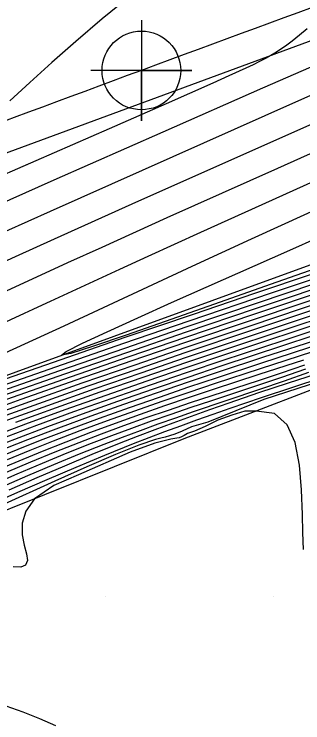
# Model space of a CAD drawing. Extents: x 2602990 to 2605851, y 618069 to 619180.
# Drawn here: x 2603444.59 to 2603461.77, y 618412.48 to 618454.68 of the extents above; entities that cross this region are included whole.
import ezdxf

# ---------------------------------------------------------------- set-up
doc = ezdxf.new("R2010")
doc.units = 0
for name, color, linetype in [('DTM Contours Major', 7, 'Continuous'), ('DTM Contours Minor', 7, 'Continuous'), ('Exist DTM Breakline', 7, 'Continuous'), ('Exist DTM Crownline', 7, 'Continuous'), ('Exist DTM Drainline', 7, 'Continuous'), ('Exist DTM QL2 LIDAR Elevation Point', 7, 'Continuous'), ('Exist Roads EOP', 7, 'Continuous'), ('Exist Roads EOP Cogo Point CELL', 7, 'Continuous'), ('PH Exist DTM Breakline', 7, 'Continuous')]:
    doc.layers.add(name, color=color, linetype=linetype)

# ---------------------------------------------------------------- blocks, each defined once
blk = doc.blocks.new('EXIST ROADS EOP COGO POINT')
at = {"layer": 'Exist Roads EOP Cogo Point CELL'}
blk.add_lwpolyline([(0, 0.06), (0, -0.06), (0, 0), (0.06, 0), (-0.06, 0)], dxfattribs=at)
blk.add_circle((0, 0), 0.04688, dxfattribs=at)

msp = doc.modelspace()

# ---------------------------------------------------------------- linework, layer by layer
at = {"layer": 'DTM Contours Major'}
for points in [[(2603462.034, 618453.813), (2603461.574, 618453.427), (2603461.138, 618453.078), (2603460.735, 618452.778), (2603460.531, 618452.635), (2603460.321, 618452.497), (2603460.105, 618452.361), (2603459.878, 618452.226), (2603459.552, 618452.044), (2603459.198, 618451.859), (2603458.81, 618451.665), (2603458.38, 618451.461), (2603457.375, 618451), (2603456.424, 618450.574), (2603453.634, 618449.341), (2603450.251, 618447.858), (2603436.038, 618441.656), (2603430.859, 618439.387), (2603428.974, 618438.579), (2603425.865, 618437.262), (2603422.557, 618435.834), (2603416.366, 618433.139), (2603415.381, 618432.713)], [(2603422.782, 618422.866), (2603424.499, 618423.506), (2603426.195, 618424.146), (2603427.835, 618424.773), (2603429.397, 618425.38), (2603430.861, 618425.959), (2603432.368, 618426.57), (2603435.938, 618428.033), (2603437.412, 618428.622), (2603439.062, 618429.263), (2603439.976, 618429.609), (2603442.593, 618430.572), (2603445.528, 618431.624), (2603448.639, 618432.717), (2603451.785, 618433.807), (2603454.825, 618434.846), (2603458.689, 618436.15), (2603464.698, 618438.156)], [(2603443.485, 618427.498), (2603444.879, 618428.084), (2603446.276, 618428.659), (2603447.679, 618429.218), (2603449.152, 618429.784), (2603450.627, 618430.332), (2603452.101, 618430.863), (2603453.568, 618431.376), (2603455.024, 618431.872), (2603456.462, 618432.352), (2603459.177, 618433.239), (2603461.84, 618434.103)]]:
    msp.add_lwpolyline(points, dxfattribs=at)
at = {"layer": 'DTM Contours Minor'}
for points in [[(2603486.571, 618462.396), (2603485.783, 618461.995), (2603484.922, 618461.572), (2603483.943, 618461.107), (2603481.19, 618459.842), (2603477.813, 618458.331), (2603474.018, 618456.658), (2603470.008, 618454.904), (2603459.38, 618450.27), (2603453.443, 618447.662), (2603446.949, 618444.791), (2603440.944, 618442.116), (2603436.934, 618440.315), (2603433.382, 618438.716), (2603432.35, 618438.258), (2603431.061, 618437.697), (2603429.829, 618437.176), (2603427.92, 618436.392), (2603425.164, 618435.264), (2603424.103, 618434.822), (2603421.774, 618433.834), (2603416.391, 618431.52), (2603413.497, 618430.282)], [(2603488.015, 618459.551), (2603481.926, 618456.833), (2603476.297, 618454.334), (2603465.036, 618449.35), (2603451.603, 618443.363), (2603446.968, 618441.282), (2603444.646, 618440.23), (2603438.235, 618437.299), (2603436.214, 618436.385), (2603434.274, 618435.522), (2603432.092, 618434.577), (2603430.771, 618434.025), (2603429.043, 618433.327), (2603427.644, 618432.777), (2603423.358, 618431.114), (2603421.867, 618430.522), (2603420.115, 618429.811), (2603414.444, 618427.466)], [(2603452.416, 618456.503), (2603449.825, 618454.398), (2603448.255, 618453.059), (2603446.827, 618451.795), (2603445.525, 618450.612), (2603444.33, 618449.517)], [(2603486.903, 618455.692), (2603482.135, 618453.535), (2603477.67, 618451.529), (2603466.538, 618446.575), (2603459.947, 618443.612), (2603455.678, 618441.685), (2603452.547, 618440.259), (2603450.854, 618439.48), (2603445.184, 618436.854), (2603442.168, 618435.464), (2603439.126, 618434.08), (2603436.129, 618432.744), (2603432.98, 618431.387), (2603431.663, 618430.838), (2603429.494, 618429.964), (2603427.405, 618429.15), (2603425.386, 618428.386), (2603419.679, 618426.269), (2603417.517, 618425.453), (2603414.066, 618424.14)], [(2603472.925, 618454.571), (2603469.704, 618453.148), (2603461.342, 618449.435), (2603446.728, 618442.934), (2603444.068, 618441.743), (2603441.52, 618440.596), (2603436.336, 618438.244), (2603434.785, 618437.545), (2603433.316, 618436.893), (2603431.593, 618436.146), (2603430.291, 618435.599), (2603428.894, 618435.031), (2603425.506, 618433.687), (2603424.279, 618433.196), (2603422.983, 618432.669), (2603420.925, 618431.813), (2603413.975, 618428.875)], [(2603410.772, 618421.387), (2603416.399, 618423.403), (2603420.602, 618424.895), (2603422.899, 618425.715), (2603425.225, 618426.562), (2603427.612, 618427.457), (2603430.09, 618428.422), (2603432.942, 618429.584), (2603433.444, 618429.794), (2603436.882, 618431.273), (2603440.455, 618432.864), (2603444.053, 618434.503), (2603447.562, 618436.127), (2603455.19, 618439.68), (2603458.709, 618441.299), (2603463.637, 618443.542), (2603467.875, 618445.456), (2603472.219, 618447.399), (2603478.756, 618450.312), (2603487.382, 618454.165)], [(2603491.353, 618450.711), (2603484.007, 618447.526), (2603480.486, 618446.013), (2603477.308, 618444.673), (2603475.611, 618443.976), (2603474.05, 618443.352), (2603472.568, 618442.778), (2603470.897, 618442.155), (2603469.231, 618441.555), (2603467.547, 618440.966), (2603465.82, 618440.375), (2603458.89, 618438.044), (2603455.238, 618436.805), (2603451.184, 618435.418), (2603446.911, 618433.945), (2603442.601, 618432.447), (2603438.436, 618430.984), (2603433.913, 618429.373), (2603431.855, 618428.628), (2603429.4, 618427.726), (2603427.027, 618426.842), (2603424.678, 618425.958), (2603419.827, 618424.112), (2603414.576, 618422.113)], [(2603471.568, 618450.527), (2603466.502, 618448.28), (2603460.271, 618445.495), (2603453.681, 618442.543), (2603449.801, 618440.79), (2603447.768, 618439.863), (2603440.193, 618436.379), (2603437.674, 618435.236), (2603435.223, 618434.144), (2603432.558, 618432.993), (2603430.988, 618432.34), (2603429.219, 618431.629), (2603427.486, 618430.952), (2603425.781, 618430.3), (2603422.428, 618429.028), (2603420.766, 618428.388), (2603419.344, 618427.828), (2603414.878, 618426.042)], [(2603444.694, 618430.387), (2603447.11, 618431.261), (2603449.713, 618432.181), (2603452.331, 618433.088), (2603454.873, 618433.956), (2603457.253, 618434.757), (2603463.721, 618436.902), (2603466.017, 618437.679), (2603467.171, 618438.077), (2603468.339, 618438.487), (2603469.53, 618438.913), (2603470.754, 618439.359), (2603472.319, 618439.94), (2603473.939, 618440.555), (2603475.607, 618441.199), (2603477.314, 618441.87), (2603479.054, 618442.565), (2603480.818, 618443.282), (2603486.474, 618445.615)], [(2603399.856, 618415.829), (2603421.294, 618423.877), (2603427.422, 618426.2), (2603433.822, 618428.643), (2603435.786, 618429.376), (2603436.901, 618429.784), (2603439.966, 618430.886), (2603443.502, 618432.134), (2603447.305, 618433.462), (2603451.17, 618434.798), (2603454.89, 618436.074), (2603459.071, 618437.495), (2603465.957, 618439.813), (2603467.519, 618440.348), (2603469.053, 618440.883), (2603470.568, 618441.424), (2603472.076, 618441.979), (2603473.009, 618442.331), (2603473.955, 618442.697), (2603474.929, 618443.08), (2603475.941, 618443.486), (2603477.006, 618443.921), (2603477.919, 618444.299)], [(2603467.142, 618441.133), (2603460.219, 618438.73), (2603456.118, 618437.281), (2603453.583, 618436.382), (2603451.251, 618435.564), (2603449.314, 618434.904), (2603447.966, 618434.48), (2603447.399, 618434.368), (2603447.687, 618434.589), (2603448.649, 618435.079), (2603450.124, 618435.772), (2603451.95, 618436.602), (2603453.965, 618437.503), (2603461.009, 618440.625), (2603464.373, 618442.133)], [(2603411.378, 618420.524), (2603420.72, 618424.055), (2603429.187, 618427.265), (2603432.689, 618428.577), (2603435.152, 618429.481), (2603436.042, 618429.803), (2603439.331, 618430.977), (2603443.079, 618432.295), (2603447.079, 618433.688), (2603451.123, 618435.086), (2603455.006, 618436.417), (2603459.909, 618438.082), (2603465.904, 618440.1)], [(2603419.743, 618422.906), (2603421.736, 618423.65), (2603425.714, 618425.151), (2603429.304, 618426.524), (2603432.006, 618427.575), (2603434.155, 618428.413), (2603435.786, 618429.036), (2603437.681, 618429.741), (2603440.605, 618430.799), (2603443.976, 618431.995), (2603447.602, 618433.262), (2603451.287, 618434.537), (2603454.839, 618435.755), (2603458.954, 618437.152), (2603464.465, 618439.002)], [(2603411.959, 618419.632), (2603416.921, 618421.474), (2603420.149, 618422.668), (2603424.035, 618424.12), (2603425.896, 618424.823), (2603427.674, 618425.502), (2603429.346, 618426.147), (2603431.518, 618426.999), (2603434.506, 618428.188), (2603436.314, 618428.893), (2603437.688, 618429.413), (2603438.445, 618429.695), (2603441.259, 618430.72), (2603444.481, 618431.867), (2603447.934, 618433.076), (2603451.439, 618434.289), (2603454.819, 618435.447), (2603458.857, 618436.815), (2603463.422, 618438.345)], [(2603412.233, 618419.364), (2603416.234, 618420.844), (2603420.601, 618422.448), (2603422.451, 618423.134), (2603424.275, 618423.816), (2603426.053, 618424.487), (2603427.76, 618425.139), (2603429.376, 618425.765), (2603430.877, 618426.356), (2603432.904, 618427.172), (2603435.505, 618428.222), (2603436.856, 618428.755), (2603438.371, 618429.336), (2603439.209, 618429.651), (2603441.923, 618430.645), (2603445.001, 618431.744), (2603448.283, 618432.895), (2603451.608, 618434.047), (2603454.817, 618435.145), (2603458.77, 618436.482), (2603464.631, 618438.442)], [(2603412.803, 618418.838), (2603416.6, 618420.23), (2603421.418, 618421.977), (2603423.071, 618422.584), (2603424.715, 618423.195), (2603426.332, 618423.804), (2603427.903, 618424.405), (2603429.413, 618424.993), (2603430.841, 618425.561), (2603432.485, 618426.231), (2603436.383, 618427.848), (2603437.98, 618428.495), (2603438.843, 618428.836), (2603439.762, 618429.193), (2603440.747, 618429.568), (2603443.265, 618430.501), (2603446.057, 618431.504), (2603448.998, 618432.539), (2603451.966, 618433.567), (2603454.838, 618434.549), (2603458.61, 618435.819), (2603463.493, 618437.443)], [(2603413.092, 618418.577), (2603415.677, 618419.523), (2603421.8, 618421.731), (2603423.366, 618422.303), (2603424.925, 618422.882), (2603426.465, 618423.461), (2603427.969, 618424.037), (2603429.425, 618424.605), (2603430.817, 618425.161), (2603432.598, 618425.891), (2603436.837, 618427.667), (2603438.56, 618428.372), (2603439.487, 618428.742), (2603440.47, 618429.127), (2603441.52, 618429.529), (2603443.937, 618430.428), (2603446.585, 618431.383), (2603449.357, 618432.361), (2603452.148, 618433.328), (2603454.855, 618434.252), (2603458.531, 618435.488), (2603463.61, 618437.173)], [(2603443.072, 618429.455), (2603445.275, 618430.281), (2603447.631, 618431.137), (2603450.068, 618432), (2603452.513, 618432.848), (2603454.895, 618433.66), (2603457.139, 618434.415), (2603463.826, 618436.628)], [(2603428.005, 618422.875), (2603428.17, 618422.938), (2603429.458, 618423.443), (2603430.726, 618423.952), (2603431.825, 618424.403), (2603432.91, 618424.857), (2603435.063, 618425.774), (2603438.245, 618427.138), (2603439.286, 618427.579), (2603440.357, 618428.025), (2603441.468, 618428.479), (2603442.628, 618428.943), (2603443.848, 618429.418), (2603445.938, 618430.206), (2603448.148, 618431.011), (2603450.42, 618431.817), (2603452.696, 618432.607), (2603454.918, 618433.365), (2603457.028, 618434.073), (2603460.655, 618435.271), (2603463.927, 618436.353)], [(2603443.356, 618428.885), (2603444.623, 618429.381), (2603446.597, 618430.128), (2603448.661, 618430.883), (2603450.769, 618431.634), (2603452.878, 618432.367), (2603454.943, 618433.071), (2603456.919, 618433.734), (2603460.64, 618434.96), (2603464.026, 618436.075)], [(2603444.087, 618428.829), (2603445.395, 618429.344), (2603447.25, 618430.049), (2603449.168, 618430.753), (2603451.115, 618431.448), (2603453.06, 618432.126), (2603454.97, 618432.777), (2603456.813, 618433.395), (2603459.396, 618434.245), (2603462.979, 618435.415)], [(2603443.505, 618428.239), (2603444.818, 618428.773), (2603446.163, 618429.305), (2603447.894, 618429.966), (2603449.664, 618430.619), (2603451.451, 618431.259), (2603453.233, 618431.881), (2603454.99, 618432.48), (2603456.699, 618433.052), (2603459.331, 618433.916), (2603463.036, 618435.121)], [(2603444.191, 618428.162), (2603445.548, 618428.717), (2603446.925, 618429.264), (2603448.528, 618429.879), (2603450.151, 618430.48), (2603451.78, 618431.065), (2603453.404, 618431.632), (2603455.009, 618432.18), (2603456.583, 618432.706), (2603459.258, 618433.581), (2603463.095, 618434.826)], [(2603461.934, 618433.537), (2603460.499, 618433.043), (2603459.077, 618432.567), (2603456.274, 618431.642), (2603455.097, 618431.248), (2603453.924, 618430.848), (2603452.75, 618430.438), (2603451.57, 618430.014), (2603450.378, 618429.572), (2603449.17, 618429.108), (2603447.724, 618428.531), (2603446.251, 618427.924), (2603444.755, 618427.291), (2603443.238, 618426.637)], [(2603461.867, 618433.77), (2603460.493, 618433.303), (2603459.119, 618432.851), (2603456.365, 618431.957), (2603455.059, 618431.527), (2603453.748, 618431.086), (2603452.43, 618430.632), (2603451.105, 618430.161), (2603449.772, 618429.671), (2603448.431, 618429.159), (2603447.004, 618428.593), (2603445.567, 618428.004), (2603444.121, 618427.396)], [(2603462.113, 618433.344), (2603460.654, 618432.827), (2603459.194, 618432.326), (2603455.248, 618430.995), (2603454.194, 618430.631), (2603453.142, 618430.26), (2603452.086, 618429.877), (2603451.019, 618429.479), (2603449.933, 618429.06), (2603448.455, 618428.47), (2603446.938, 618427.842), (2603445.386, 618427.184), (2603443.805, 618426.501)], [(2603462.561, 618433.252), (2603460.899, 618432.715), (2603459.135, 618432.127), (2603457.36, 618431.519), (2603456.226, 618431.122), (2603455.12, 618430.728), (2603454.036, 618430.333), (2603452.967, 618429.933), (2603451.905, 618429.527), (2603450.845, 618429.111), (2603449.219, 618428.453), (2603447.581, 618427.767), (2603445.929, 618427.06), (2603444.264, 618426.334)], [(2603462.905, 618433.016), (2603461.165, 618432.455), (2603459.302, 618431.837), (2603457.427, 618431.199), (2603456.422, 618430.849), (2603455.442, 618430.501), (2603454.482, 618430.154), (2603453.537, 618429.803), (2603452.6, 618429.448), (2603451.666, 618429.084), (2603449.964, 618428.4), (2603448.254, 618427.688), (2603446.532, 618426.95), (2603444.797, 618426.193), (2603441.284, 618424.634)], [(2603462.832, 618432.817), (2603459.457, 618431.728), (2603456.117, 618430.386), (2603455.151, 618430.105)], [(2603461.806, 618422.81), (2603461.773, 618423.81), (2603461.75, 618424.893), (2603461.703, 618426.362), (2603461.58, 618427.83), (2603461.314, 618429.163), (2603460.84, 618430.231), (2603460.092, 618430.901), (2603459.003, 618431.041), (2603458.329, 618431.047), (2603457.554, 618430.804), (2603456.724, 618430.496), (2603455.958, 618430.132), (2603455.324, 618429.84), (2603454.905, 618429.717)], [(2603455.151, 618430.105), (2603454.581, 618429.839), (2603454.159, 618429.669), (2603453.839, 618429.564), (2603453.573, 618429.497), (2603453.312, 618429.439), (2603453.011, 618429.361), (2603452.01, 618429.013), (2603450.621, 618428.451), (2603448.924, 618427.721), (2603447.002, 618426.868), (2603440.531, 618423.941)], [(2603454.905, 618429.717), (2603454.701, 618429.587), (2603454.546, 618429.506), (2603454.414, 618429.459), (2603454.282, 618429.432), (2603453.921, 618429.375), (2603452.957, 618429.141), (2603451.494, 618428.6), (2603448.418, 618427.254), (2603446.949, 618426.607), (2603445.805, 618425.818), (2603445.282, 618425.083), (2603445.07, 618424.359), (2603445.07, 618423.674), (2603445.188, 618423.056), (2603445.325, 618422.535), (2603445.385, 618422.139), (2603445.274, 618421.872), (2603444.982, 618421.757), (2603444.53, 618421.766)], [(2603444.094, 618413.496), (2603445.101, 618413.132), (2603446.088, 618412.742), (2603447.049, 618412.324)]]:
    msp.add_lwpolyline(points, dxfattribs=at)
at = {"layer": 'Exist DTM Breakline'}
msp.add_lwpolyline([(2603537.954, 618480.779), (2603486.109, 618461.906), (2603428.704, 618440.722), (2603369.241, 618418.295), (2603303.922, 618394.289), (2603246.763, 618372.687), (2603198.271, 618355.074)], dxfattribs=at)
at = {"layer": 'Exist DTM Crownline'}
msp.add_spline([(2603233.488, 618380.754), (2603285.185, 618400.095), (2603335.457, 618418.629), (2603390.812, 618439.069), (2603440.087, 618457.325), (2603493.996, 618477.231), (2603542.655, 618495.301), (2603600.808, 618516.867), (2603653.659, 618536.362), (2603706.222, 618555.742), (2603764.811, 618577.593), (2603823.52, 618599.847), (2603878.564, 618620.56), (2603937.951, 618643.078), (2603997.369, 618665.789), (2604036.209, 618680.665), (2604055.311, 618688.017)], degree=3, dxfattribs=at)
at = {"layer": 'Exist DTM Drainline'}
msp.add_lwpolyline([(2603204.098, 618342.063), (2603247.886, 618359.31), (2603300.002, 618379.256), (2603348.063, 618397.511), (2603388.725, 618412.554), (2603432.793, 618429.056), (2603474.09, 618444.074), (2603510.151, 618459.891), (2603545.952, 618474.924)], dxfattribs=at)
at = {"layer": 'Exist DTM QL2 LIDAR Elevation Point'}
for p, q in [((2603450, 618420), (2603450, 618420)), ((2603460, 618420), (2603460, 618420))]:
    msp.add_line(p, q, dxfattribs=at)
at = {"layer": 'Exist Roads EOP'}
for points in [[(2603230.17, 618389.98), (2603282.929, 618409.597), (2603332.773, 618427.868), (2603388.167, 618448.413), (2603437.203, 618466.721), (2603490.778, 618486.527), (2603539.039, 618504.558), (2603597.451, 618526.156), (2603651.053, 618545.972), (2603705.208, 618566.084), (2603762.02, 618587.183), (2603820.334, 618609.162), (2603876.341, 618629.99), (2603934.909, 618652.28), (2603996.409, 618675.568), (2604033.216, 618689.957), (2604052.01, 618697.199)], [(2604034.633, 618668.486), (2603984.89, 618650.123), (2603936.767, 618631.654), (2603888.195, 618613.335), (2603837.766, 618594.258), (2603782.918, 618573.705), (2603731.939, 618554.39), (2603671.126, 618532.171), (2603621.822, 618514.106), (2603561.545, 618491.877), (2603506.421, 618471.293), (2603452.163, 618451.33), (2603398.364, 618431.316), (2603341.431, 618410.355), (2603281.65, 618388.199), (2603223.033, 618366.475), (2603185.717, 618352.612)]]:
    msp.add_spline(points, degree=3, dxfattribs=at)
at = {"layer": 'PH Exist DTM Breakline'}
msp.add_lwpolyline([(2603546.278, 618467.89), (2603526.855, 618460.306), (2603507.213, 618451.651), (2603485.725, 618442.619), (2603466.383, 618433.876), (2603454.696, 618429.386), (2603442.234, 618424.385), (2603428.822, 618418.102), (2603416.965, 618413.956), (2603393.207, 618405.535), (2603378.639, 618399.772), (2603357.505, 618392.883), (2603332.502, 618384.211), (2603305.954, 618375.46), (2603282.242, 618367.811), (2603247.909, 618354.209), (2603229.683, 618345.761), (2603219.668, 618341.177), (2603212.41, 618339.282), (2603206.143, 618338.068)], dxfattribs=at)

# ---------------------------------------------------------------- block references
at = {"layer": 'Exist Roads EOP Cogo Point CELL', "xscale": 50, "yscale": 50}
msp.add_blockref('EXIST ROADS EOP COGO POINT', (2603452.163, 618451.33), dxfattribs=at)

doc.saveas('drawing.dxf')
